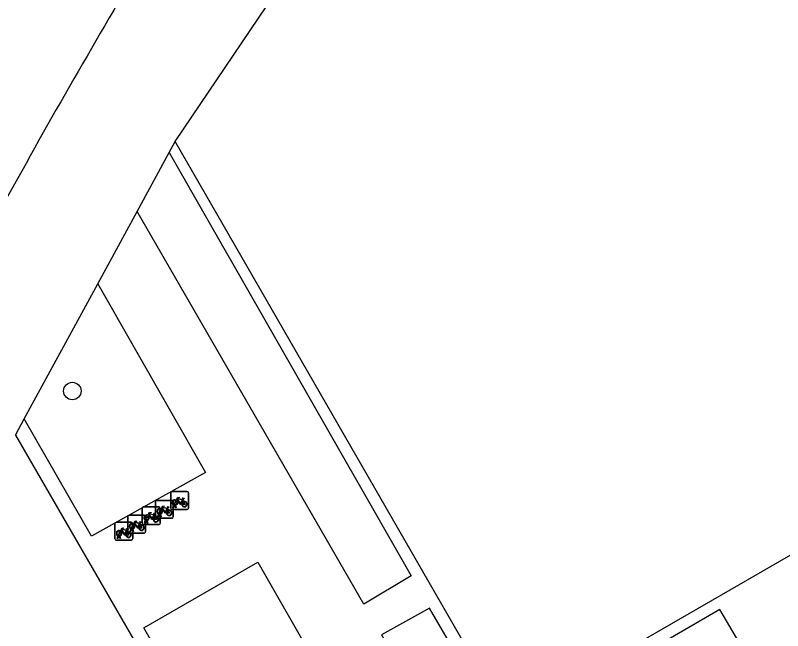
# Model space of a CAD drawing. Extents: x 155018 to 156648, y 383980 to 385733.
# Drawn here: x 155933.66 to 155976.73, y 385166.12 to 385200.66 of the extents above; entities that cross this region are included whole.
import ezdxf

# ---------------------------------------------------------------- set-up
doc = ezdxf.new("R2010")
doc.units = 0
for name, color, linetype in [('IMGEO_Boom', 7, 'Continuous'), ('IMGEO_Fietsenrek', 7, 'Continuous'), ('IMGEO_Pand', 7, 'Continuous'), ('IMGEO_Parkeervlak_open', 7, 'Continuous'), ('IMGEO_Rijbaan_lokaal_gesloten', 7, 'Continuous'), ('IMGEO_Voetpad_open', 7, 'Continuous')]:
    doc.layers.add(name, color=color, linetype=linetype)

msp = doc.modelspace()

# ---------------------------------------------------------------- linework, layer by layer
at = {"layer": 'IMGEO_Boom'}
msp.add_circle((155936.856, 385179.572), 0.489, dxfattribs=at)
at = {"layer": 'IMGEO_Fietsenrek'}
for p, q in [((155942.451, 385173.926), (155943.292, 385173.926)), ((155943.292, 385173.926), (155942.451, 385173.926)), ((155942.376, 385173.001), (155942.376, 385173.842)), ((155942.376, 385173.842), (155942.376, 385173.001)), ((155943.063, 385173.475), (155943.099, 385173.38)), ((155943.376, 385173.851), (155943.376, 385173.01)), ((155943.376, 385173.01), (155943.376, 385173.851)), ((155940.857, 385173.073), (155941.698, 385173.073)), ((155941.698, 385173.073), (155940.857, 385173.073)), ((155941.523, 385172.512), (155941.523, 385173.353)), ((155941.523, 385173.353), (155941.523, 385172.512)), ((155941.598, 385173.437), (155942.439, 385173.437)), ((155942.439, 385173.437), (155941.598, 385173.437)), ((155942.503, 385173.01), (155942.542, 385173.17)), ((155942.537, 385173.01), (155942.503, 385173.01)), ((155942.523, 385173.362), (155942.523, 385172.521)), ((155942.523, 385172.521), (155942.523, 385173.362)), ((155942.572, 385173.158), (155942.537, 385173.01)), ((155942.614, 385173.182), (155942.613, 385173.186)), ((155942.655, 385173.01), (155942.621, 385173.152)), ((155942.645, 385173.193), (155942.646, 385173.186)), ((155942.653, 385173.156), (155942.688, 385173.01)), ((155942.688, 385173.01), (155942.655, 385173.01)), ((155940.046, 385172.598), (155940.887, 385172.598)), ((155940.887, 385172.598), (155940.046, 385172.598)), ((155940.782, 385172.148), (155940.782, 385172.989)), ((155940.782, 385172.989), (155940.782, 385172.148)), ((155941.469, 385172.622), (155941.505, 385172.527)), ((155941.65, 385172.521), (155941.689, 385172.681)), ((155941.719, 385172.669), (155941.684, 385172.521)), ((155941.761, 385172.693), (155941.76, 385172.697)), ((155941.802, 385172.521), (155941.768, 385172.663)), ((155941.782, 385172.998), (155941.782, 385172.157)), ((155941.782, 385172.157), (155941.782, 385172.998)), ((155941.792, 385172.704), (155941.793, 385172.697)), ((155941.8, 385172.667), (155941.835, 385172.521)), ((155942.21, 385172.986), (155942.246, 385172.891)), ((155943.301, 385172.926), (155942.46, 385172.926)), ((155942.46, 385172.926), (155943.301, 385172.926)), ((155939.319, 385172.206), (155940.16, 385172.206)), ((155940.16, 385172.206), (155939.319, 385172.206)), ((155939.971, 385171.673), (155939.971, 385172.514)), ((155939.971, 385172.514), (155939.971, 385171.673)), ((155940.658, 385172.147), (155940.694, 385172.052)), ((155940.909, 385172.157), (155940.948, 385172.317)), ((155940.943, 385172.157), (155940.909, 385172.157)), ((155940.978, 385172.305), (155940.943, 385172.157)), ((155940.971, 385172.523), (155940.971, 385171.682)), ((155940.971, 385171.682), (155940.971, 385172.523)), ((155941.02, 385172.329), (155941.019, 385172.333)), ((155941.061, 385172.157), (155941.027, 385172.299)), ((155941.051, 385172.34), (155941.052, 385172.333)), ((155941.059, 385172.303), (155941.094, 385172.157)), ((155941.094, 385172.157), (155941.061, 385172.157)), ((155942.448, 385172.437), (155941.607, 385172.437)), ((155941.607, 385172.437), (155942.448, 385172.437)), ((155941.684, 385172.521), (155941.65, 385172.521)), ((155941.835, 385172.521), (155941.802, 385172.521)), ((155939.244, 385171.281), (155939.244, 385172.122)), ((155939.244, 385172.122), (155939.244, 385171.281)), ((155939.931, 385171.755), (155939.967, 385171.66)), ((155940.098, 385171.682), (155940.137, 385171.842)), ((155940.167, 385171.83), (155940.132, 385171.682)), ((155940.209, 385171.854), (155940.208, 385171.858)), ((155940.25, 385171.682), (155940.216, 385171.824)), ((155940.24, 385171.865), (155940.241, 385171.858)), ((155940.244, 385172.131), (155940.244, 385171.29)), ((155940.244, 385171.29), (155940.244, 385172.131)), ((155940.248, 385171.828), (155940.283, 385171.682)), ((155941.707, 385172.073), (155940.866, 385172.073)), ((155940.866, 385172.073), (155941.707, 385172.073)), ((155939.371, 385171.29), (155939.41, 385171.45)), ((155939.405, 385171.29), (155939.371, 385171.29)), ((155939.44, 385171.438), (155939.405, 385171.29)), ((155939.482, 385171.462), (155939.481, 385171.466)), ((155939.523, 385171.29), (155939.489, 385171.432)), ((155939.513, 385171.473), (155939.514, 385171.466)), ((155939.521, 385171.436), (155939.556, 385171.29)), ((155939.556, 385171.29), (155939.523, 385171.29)), ((155940.896, 385171.598), (155940.055, 385171.598)), ((155940.055, 385171.598), (155940.896, 385171.598)), ((155940.132, 385171.682), (155940.098, 385171.682)), ((155940.283, 385171.682), (155940.25, 385171.682)), ((155940.169, 385171.206), (155939.328, 385171.206)), ((155939.328, 385171.206), (155940.169, 385171.206))]:
    msp.add_line(p, q, dxfattribs=at)
for points in [[(155942.689, 385173.452), (155942.784, 385173.616), (155942.87, 385173.602), (155942.872, 385173.593), (155942.816, 385173.582), (155942.789, 385173.537), (155943.045, 385173.496)], [(155942.985, 385173.208), (155942.935, 385173.208), (155942.744, 385173.459), (155942.725, 385173.427)], [(155943.032, 385173.471), (155942.775, 385173.512), (155942.758, 385173.483), (155942.925, 385173.263), (155943.032, 385173.471)], [(155943.08, 385173.373), (155943.05, 385173.45), (155942.941, 385173.232), (155942.984, 385173.232)], [(155943.045, 385173.496), (155943.07, 385173.545), (155943.064, 385173.549), (155943.041, 385173.553), (155943.029, 385173.56), (155943.028, 385173.563), (155943.03, 385173.568), (155943.125, 385173.553), (155943.127, 385173.543), (155943.117, 385173.53), (155943.105, 385173.524), (155943.091, 385173.53), (155943.063, 385173.475)], [(155941.836, 385172.963), (155941.931, 385173.127), (155942.017, 385173.113), (155942.019, 385173.104), (155941.963, 385173.093), (155941.936, 385173.048), (155942.192, 385173.007)], [(155942.179, 385172.982), (155941.922, 385173.023), (155941.905, 385172.994), (155942.072, 385172.774), (155942.179, 385172.982)], [(155942.192, 385173.007), (155942.217, 385173.056), (155942.211, 385173.06), (155942.188, 385173.064), (155942.176, 385173.071), (155942.175, 385173.074), (155942.177, 385173.079), (155942.272, 385173.064), (155942.274, 385173.054), (155942.264, 385173.041), (155942.252, 385173.035), (155942.238, 385173.041), (155942.21, 385172.986)], [(155942.71, 385173.4), (155942.658, 385173.31), (155942.618, 385173.285), (155942.619, 385173.332), (155942.674, 385173.426)], [(155943.014, 385173.232), (155943.134, 385173.231), (155943.09, 385173.345)], [(155943.11, 385173.352), (155943.165, 385173.207), (155943.015, 385173.207)], [(155941.095, 385172.599), (155941.19, 385172.763), (155941.276, 385172.749), (155941.278, 385172.74), (155941.222, 385172.729), (155941.195, 385172.684), (155941.451, 385172.643)], [(155941.391, 385172.355), (155941.341, 385172.355), (155941.15, 385172.606), (155941.131, 385172.574)], [(155941.438, 385172.618), (155941.181, 385172.659), (155941.164, 385172.63), (155941.331, 385172.41), (155941.438, 385172.618)], [(155941.486, 385172.52), (155941.456, 385172.597), (155941.347, 385172.379), (155941.39, 385172.379)], [(155941.451, 385172.643), (155941.476, 385172.692), (155941.47, 385172.696), (155941.447, 385172.7), (155941.435, 385172.707), (155941.434, 385172.71), (155941.436, 385172.715), (155941.531, 385172.7), (155941.533, 385172.69), (155941.523, 385172.677), (155941.511, 385172.671), (155941.497, 385172.677), (155941.469, 385172.622)], [(155941.857, 385172.911), (155941.805, 385172.821), (155941.765, 385172.796), (155941.766, 385172.843), (155941.821, 385172.937)], [(155942.132, 385172.719), (155942.082, 385172.719), (155941.891, 385172.97), (155941.872, 385172.938)], [(155942.227, 385172.884), (155942.197, 385172.961), (155942.088, 385172.743), (155942.131, 385172.743)], [(155942.161, 385172.743), (155942.281, 385172.742), (155942.237, 385172.856)], [(155942.257, 385172.863), (155942.312, 385172.718), (155942.162, 385172.718)], [(155940.284, 385172.124), (155940.379, 385172.288), (155940.465, 385172.274), (155940.467, 385172.265), (155940.411, 385172.254), (155940.384, 385172.209), (155940.64, 385172.168)], [(155940.627, 385172.143), (155940.37, 385172.184), (155940.353, 385172.155), (155940.52, 385171.935), (155940.627, 385172.143)], [(155940.64, 385172.168), (155940.665, 385172.217), (155940.659, 385172.221), (155940.636, 385172.225), (155940.624, 385172.232), (155940.623, 385172.235), (155940.625, 385172.24), (155940.72, 385172.225), (155940.722, 385172.215), (155940.712, 385172.202), (155940.7, 385172.196), (155940.686, 385172.202), (155940.658, 385172.147)], [(155941.116, 385172.547), (155941.064, 385172.457), (155941.024, 385172.432), (155941.025, 385172.479), (155941.08, 385172.573)], [(155941.42, 385172.379), (155941.54, 385172.378), (155941.496, 385172.492)], [(155941.516, 385172.499), (155941.571, 385172.354), (155941.421, 385172.354)], [(155939.557, 385171.732), (155939.652, 385171.896), (155939.738, 385171.882), (155939.74, 385171.873), (155939.684, 385171.862), (155939.657, 385171.817), (155939.913, 385171.776)], [(155939.853, 385171.488), (155939.803, 385171.488), (155939.612, 385171.739), (155939.593, 385171.707)], [(155939.9, 385171.751), (155939.643, 385171.792), (155939.626, 385171.763), (155939.793, 385171.543), (155939.9, 385171.751)], [(155939.948, 385171.653), (155939.918, 385171.73), (155939.809, 385171.512), (155939.852, 385171.512)], [(155939.913, 385171.776), (155939.938, 385171.825), (155939.932, 385171.829), (155939.909, 385171.833), (155939.897, 385171.84), (155939.896, 385171.843), (155939.898, 385171.848), (155939.993, 385171.833), (155939.995, 385171.823), (155939.985, 385171.81), (155939.973, 385171.804), (155939.959, 385171.81), (155939.931, 385171.755)], [(155940.305, 385172.072), (155940.253, 385171.982), (155940.213, 385171.957), (155940.214, 385172.004), (155940.269, 385172.098)], [(155940.58, 385171.88), (155940.53, 385171.88), (155940.339, 385172.131), (155940.32, 385172.099)], [(155940.675, 385172.045), (155940.645, 385172.122), (155940.536, 385171.904), (155940.579, 385171.904)], [(155940.609, 385171.904), (155940.729, 385171.903), (155940.685, 385172.017)], [(155940.705, 385172.024), (155940.76, 385171.879), (155940.61, 385171.879)], [(155939.578, 385171.68), (155939.526, 385171.59), (155939.486, 385171.565), (155939.487, 385171.612), (155939.542, 385171.706)], [(155939.882, 385171.512), (155940.002, 385171.511), (155939.958, 385171.625)], [(155939.978, 385171.632), (155940.033, 385171.487), (155939.883, 385171.487)]]:
    msp.add_lwpolyline(points, dxfattribs=at)
for centre, radius, start, end in [((155942.454, 385173.848), 0.0779, 92.4484, 184.2845), ((155942.454, 385173.848), 0.0779, 92.4484, 184.2845), ((155943.298, 385173.848), 0.0779, 2.4484, 94.2845), ((155943.298, 385173.848), 0.0779, 2.4484, 94.2845), ((155942.616, 385173.311), 0.159, 62.6766, 242.1369), ((155942.616, 385173.311), 0.129, 63.3192, 238.903), ((155940.86, 385172.995), 0.0779, 92.4484, 184.2845), ((155940.86, 385172.995), 0.0779, 92.4484, 184.2845), ((155941.601, 385173.359), 0.0779, 92.4484, 184.2845), ((155941.601, 385173.359), 0.0779, 92.4484, 184.2845), ((155941.704, 385172.995), 0.0779, 2.4484, 94.2845), ((155941.704, 385172.995), 0.0779, 2.4484, 94.2845), ((155942.445, 385173.359), 0.0779, 2.4484, 94.2845), ((155942.445, 385173.359), 0.0779, 2.4484, 94.2845), ((155942.596, 385173.182), 0.0499, 12.8025, 158.6934), ((155942.616, 385173.311), 0.159, 253.9967, 271.7867), ((155942.596, 385173.182), 0.0174, 12.8025, 163.4502), ((155942.616, 385173.311), 0.129, 253.415, 269.0204), ((155942.616, 385173.311), 0.129, 283.6043, 43.4302), ((155942.616, 385173.311), 0.159, 283.5766, 46.6042), ((155943.143, 385173.227), 0.159, 113.3408, 178.3217), ((155943.143, 385173.227), 0.159, 187.0065, 105.7708), ((155943.143, 385173.227), 0.129, 113.923, 177.9556), ((155943.143, 385173.227), 0.129, 188.6715, 104.5883), ((155943.298, 385173.004), 0.0779, 272.4484, 4.2845), ((155943.298, 385173.004), 0.0779, 272.4484, 4.2845), ((155940.049, 385172.52), 0.0779, 92.4484, 184.2845), ((155940.049, 385172.52), 0.0779, 92.4484, 184.2845), ((155941.022, 385172.458), 0.159, 62.6766, 242.1369), ((155940.893, 385172.52), 0.0779, 2.4484, 94.2845), ((155940.893, 385172.52), 0.0779, 2.4484, 94.2845), ((155941.022, 385172.458), 0.129, 63.3192, 238.903), ((155941.763, 385172.822), 0.159, 62.6766, 242.1369), ((155941.763, 385172.822), 0.129, 63.3192, 238.903), ((155941.743, 385172.693), 0.0499, 12.8025, 158.6934), ((155941.763, 385172.822), 0.159, 253.9967, 271.7867), ((155941.743, 385172.693), 0.0174, 12.8025, 163.4502), ((155941.763, 385172.822), 0.129, 253.415, 269.0204), ((155941.763, 385172.822), 0.129, 283.6043, 43.4302), ((155941.763, 385172.822), 0.159, 283.5766, 46.6042), ((155942.29, 385172.738), 0.159, 113.3408, 178.3217), ((155942.29, 385172.738), 0.159, 187.0065, 105.7708), ((155942.29, 385172.738), 0.129, 113.923, 177.9556), ((155942.29, 385172.738), 0.129, 188.6715, 104.5883), ((155942.454, 385173.004), 0.0779, 182.4484, 274.2845), ((155942.454, 385173.004), 0.0779, 182.4484, 274.2845), ((155939.322, 385172.128), 0.0779, 92.4484, 184.2845), ((155939.322, 385172.128), 0.0779, 92.4484, 184.2845), ((155940.166, 385172.128), 0.0779, 2.4484, 94.2845), ((155940.166, 385172.128), 0.0779, 2.4484, 94.2845), ((155940.86, 385172.151), 0.0779, 182.4484, 274.2845), ((155940.86, 385172.151), 0.0779, 182.4484, 274.2845), ((155941.002, 385172.329), 0.0499, 12.8025, 158.6934), ((155941.022, 385172.458), 0.159, 253.9967, 271.7867), ((155941.002, 385172.329), 0.0174, 12.8025, 163.4502), ((155941.022, 385172.458), 0.129, 253.415, 269.0204), ((155941.022, 385172.458), 0.129, 283.6043, 43.4302), ((155941.022, 385172.458), 0.159, 283.5766, 46.6042), ((155941.549, 385172.374), 0.159, 113.3408, 178.3217), ((155941.549, 385172.374), 0.159, 187.0065, 105.7708), ((155941.549, 385172.374), 0.129, 113.923, 177.9556), ((155941.549, 385172.374), 0.129, 188.6715, 104.5883), ((155941.601, 385172.515), 0.0779, 182.4484, 274.2845), ((155941.601, 385172.515), 0.0779, 182.4484, 274.2845), ((155941.704, 385172.151), 0.0779, 272.4484, 4.2845), ((155941.704, 385172.151), 0.0779, 272.4484, 4.2845), ((155942.445, 385172.515), 0.0779, 272.4484, 4.2845), ((155942.445, 385172.515), 0.0779, 272.4484, 4.2845), ((155939.484, 385171.591), 0.159, 62.6766, 242.1369), ((155939.484, 385171.591), 0.129, 63.3192, 238.903), ((155940.211, 385171.983), 0.159, 62.6766, 242.1369), ((155940.211, 385171.983), 0.129, 63.3192, 238.903), ((155940.191, 385171.854), 0.0499, 12.8025, 158.6934), ((155940.211, 385171.983), 0.159, 253.9967, 271.7867), ((155940.191, 385171.854), 0.0174, 12.8025, 163.4502), ((155940.211, 385171.983), 0.129, 253.415, 269.0204), ((155940.211, 385171.983), 0.129, 283.6043, 43.4302), ((155940.211, 385171.983), 0.159, 283.5766, 46.6042), ((155940.738, 385171.899), 0.159, 113.3408, 178.3217), ((155940.738, 385171.899), 0.159, 187.0065, 105.7708), ((155940.738, 385171.899), 0.129, 113.923, 177.9556), ((155940.738, 385171.899), 0.129, 188.6715, 104.5883), ((155939.464, 385171.462), 0.0499, 12.8025, 158.6934), ((155939.484, 385171.591), 0.159, 253.9967, 271.7867), ((155939.464, 385171.462), 0.0174, 12.8025, 163.4502), ((155939.484, 385171.591), 0.129, 253.415, 269.0204), ((155939.484, 385171.591), 0.129, 283.6043, 43.4302), ((155939.484, 385171.591), 0.159, 283.5766, 46.6042), ((155940.011, 385171.507), 0.159, 113.3408, 178.3217), ((155940.011, 385171.507), 0.159, 187.0065, 105.7708), ((155940.011, 385171.507), 0.129, 113.923, 177.9556), ((155940.011, 385171.507), 0.129, 188.6715, 104.5883), ((155940.049, 385171.676), 0.0779, 182.4484, 274.2845), ((155940.049, 385171.676), 0.0779, 182.4484, 274.2845), ((155940.166, 385171.284), 0.0779, 272.4484, 4.2845), ((155940.166, 385171.284), 0.0779, 272.4484, 4.2845), ((155940.893, 385171.676), 0.0779, 272.4484, 4.2845), ((155940.893, 385171.676), 0.0779, 272.4484, 4.2845), ((155939.322, 385171.284), 0.0779, 182.4484, 274.2845), ((155939.322, 385171.284), 0.0779, 182.4484, 274.2845)]:
    msp.add_arc(centre, radius, start, end, dxfattribs=at)
at = {"layer": 'IMGEO_Pand'}
for points in [[(155942.63, 385193.581), (155971.169, 385235.817)], [(155988.549, 385176.926), (155961.29, 385161.202), (155942.63, 385193.581)], [(155933.656, 385177.099), (155946.305, 385155.252), (155915.918, 385137.715)]]:
    msp.add_lwpolyline(points, dxfattribs=at)
at = {"layer": 'IMGEO_Parkeervlak_open'}
for points in [[(155940.488, 385189.647), (155942.29, 385192.957)], [(155934.155, 385178.015), (155938.282, 385185.595)]]:
    msp.add_lwpolyline(points, dxfattribs=at)
at = {"layer": 'IMGEO_Rijbaan_lokaal_gesloten'}
for centre, radius, start, end in [((156294.952, 384990.559), 413.319, 147.32616, 149.54061), ((156316.504, 384978.972), 437.771, 149.66327, 151.7363)]:
    msp.add_arc(centre, radius, start, end, dxfattribs=at)
at = {"layer": 'IMGEO_Voetpad_open'}
for points in [[(155942.29, 385192.957), (155942.63, 385193.581)], [(155942.29, 385192.957), (155955.868, 385169.203), (155953.214, 385167.604), (155940.488, 385189.647)], [(155938.282, 385185.595), (155940.488, 385189.647)], [(155938.282, 385185.595), (155944.331, 385175.006), (155937.925, 385171.418), (155934.155, 385178.015)], [(155933.656, 385177.099), (155934.155, 385178.015)], [(155941.831, 385148.949), (155940.65, 385151.078), (155947.335, 385154.938), (155940.86, 385166.279), (155947.26, 385169.965), (155950.547, 385164.239)], [(155961.111, 385153.919), (155976.004, 385162.533), (155973.208, 385167.315), (155961.056, 385160.253), (155956.902, 385167.385), (155954.203, 385165.891), (155958.618, 385158.24)]]:
    msp.add_lwpolyline(points, dxfattribs=at)

doc.saveas('drawing.dxf')
